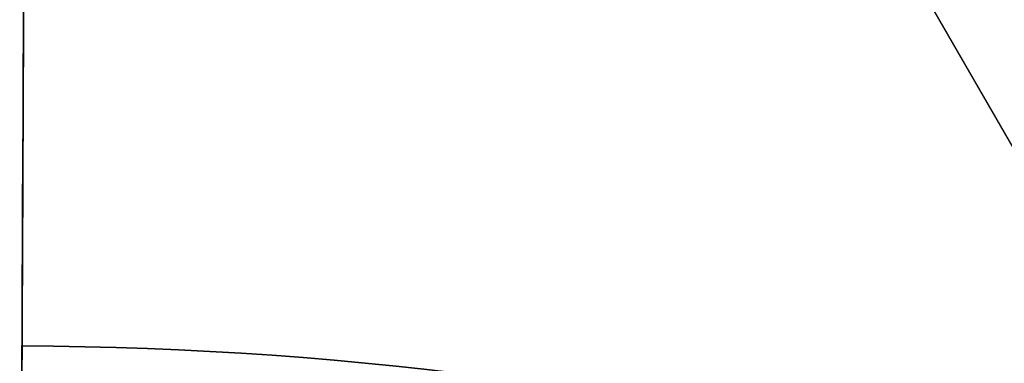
# Model space of a CAD drawing. Header units: millimetres. Extents: x -581 to 584, y -367 to 651.
# Tile 346 of 352: x 0 to 20, y 358 to 365. Entities that reach past the tile are written whole.
import ezdxf

# ---------------------------------------------------------------- set-up
doc = ezdxf.new("R2010")
doc.units = ezdxf.units.MM
doc.layers.add('1', color=7, linetype='Continuous')

# ---------------------------------------------------------------- blocks, each defined once
blk = doc.blocks.new('Bloque 01')
at = {"layer": '1', "color": 29, "true_color": 0x4d342b}
for p, q in [((0.315, -69.499, 227.488), (0.361, -79.614, 227.488)), ((24.944, -71.319, 217.093), (16.855, -85.33, 217.093))]:
    blk.add_line(p, q, dxfattribs=at)
at = {"layer": '1', "color": 29, "true_color": 0x4d342b, "extrusion": (0, 0, -1)}
blk.add_arc((0, 0, -217.093), 75.555, 150.25155, 269.74006, dxfattribs=at)
at = {"layer": '1', "color": 29, "true_color": 0x4d342b}
blk.add_arc((0, 0, 217.093), 75.555, 270.25994, 29.74845, dxfattribs=at)
at = {"layer": '1', "color": 29, "true_color": 0x4d342b, "extrusion": (-0.99999, -0.004537, -4.90176e-17)}
blk.add_arc((91.419, 239.225), 16.646, 189.4716, 254.5284, dxfattribs=at)
at = {"layer": '1', "color": 29, "true_color": 0x4d342b, "extrusion": (0.99999, 0.004537, 4.90176e-17)}
blk.add_arc((-91.419, 239.225), 16.646, 285.4716, 350.5284, dxfattribs=at)
at = {"layer": '1', "color": 29, "true_color": 0x4d342b}
for points in [[(0.343, -75.555, 217.093), (0.296, -65.149, 206.688)], [(0.296, -65.149, 206.688), (0.343, -75.555, 217.093)], [(0.343, -75.555, 217.093), (0.395, -86.978, 217.093)], [(0.395, -86.978, 217.093), (0.343, -75.555, 217.093)]]:
    blk.add_open_spline(points, degree=1, dxfattribs=at)
blk = doc.blocks.new('PUNT_ - fan-480269-Export')
at = {"layer": '1', "color": 29, "true_color": 0x4d342b}
blk.add_blockref('Bloque 01', (0, 0), dxfattribs=at)
blk = doc.blocks.new('Product')
at = {"layer": '1'}
blk.add_blockref('PUNT_ - fan-480269-Export', (0, 0), dxfattribs=at)

msp = doc.modelspace()

# ---------------------------------------------------------------- block references
at = {"layer": '1', "extrusion": (0, 0, -1), "rotation": 180}
msp.add_blockref('Product', (0, 283.058, -302.75), dxfattribs=at)

doc.saveas('drawing.dxf')
